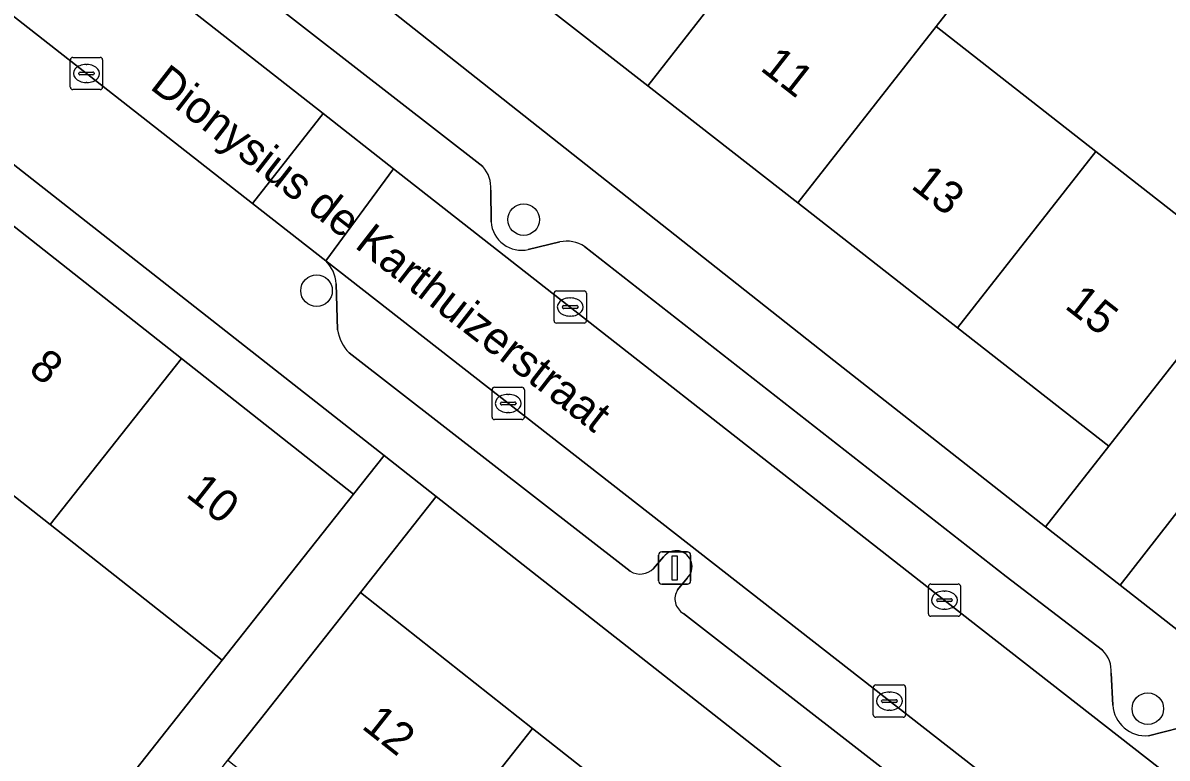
# Model space of a CAD drawing. Extents: x 162803 to 163818, y 381639 to 382475.
# Drawn here: x 162943.96 to 162979.4, y 381971.66 to 381994.45 of the extents above; entities that cross this region are included whole.
import ezdxf

# ---------------------------------------------------------------- set-up
doc = ezdxf.new("R2010")
doc.units = 0
for name, color, linetype in [('IMGEO_Boom', 7, 'Continuous'), ('IMGEO_Erf', 7, 'Continuous'), ('IMGEO_Kolk', 7, 'Continuous'), ('IMGEO_Lichtmast', 7, 'Continuous'), ('IMGEO_Openbare_ruimte_label', 7, 'Continuous'), ('IMGEO_Pand', 7, 'Continuous'), ('IMGEO_Pand_nummerreeks', 7, 'Continuous'), ('IMGEO_Parkeervlak_open', 7, 'Continuous'), ('IMGEO_Rijbaan_lokaal_open', 7, 'Continuous'), ('IMGEO_Voetpad_halfverhard', 7, 'Continuous'), ('IMGEO_Voetpad_open', 7, 'Continuous')]:
    doc.layers.add(name, color=color, linetype=linetype)

msp = doc.modelspace()

# ---------------------------------------------------------------- linework, layer by layer
at = {"layer": 'IMGEO_Boom'}
for centre in [(162959.468, 381988.356), (162953.054, 381986.152), (162978.798, 381973.196)]:
    msp.add_circle(centre, 0.489, dxfattribs=at)
at = {"layer": 'IMGEO_Erf'}
for points in [[(162958.557, 381996.225), (162953.732, 382000), (162949.047, 382003.664), (162944.358, 382007.332), (162939.816, 382010.885), (162937.978, 382008.533), (162948.843, 382000), (162969.071, 381983.988), (162975.634, 381978.836), (162977.594, 381981.333), (162972.907, 381985), (162967.96, 381988.87), (162963.313, 381992.504)], [(162928.941, 382001.641), (162928.012, 382000.52), (162928.671, 382000), (162933.332, 381996.32), (162938.512, 381992.231), (162943.692, 381988.142), (162948.873, 381984.052), (162954.197, 381979.849), (162955.144, 381981.044)], [(162956.756, 381979.777), (162954.411, 381976.794), (162959.747, 381972.582), (162964.947, 381968.477), (162970.147, 381964.372), (162975.347, 381960.267), (162980.547, 381956.162), (162985.747, 381952.056), (162990.947, 381947.952), (162996.283, 381943.739), (162998.706, 381946.802)], [(163012.702, 381953.831), (163008.064, 381957.46), (163003.34, 381961.156), (163000, 381963.77), (162998.624, 381964.847), (162993.983, 381968.479), (162988.995, 381972.382), (162984.262, 381976.085), (162979.885, 381979.51), (162977.939, 381977.029), (163000, 381959.74), (163053.051, 381918.164), (163055.049, 381920.693), (163050.42, 381924.316), (163045.704, 381928.006), (163041.156, 381931.565), (163036.417, 381935.273), (163031.932, 381938.782), (163026.803, 381942.796), (163022.156, 381946.432), (163017.462, 381950.105)]]:
    msp.add_lwpolyline(points, close=True, dxfattribs=at)
for points in [[(162953.325, 382009.134), (162958.01, 382005.47), (162962.836, 382001.695), (162965.002, 382000), (162967.592, 381997.974), (162969.177, 382000), (162969.556, 382000.485), (162970.176, 382000), (162974.203, 381996.85), (162972.239, 381994.339), (162977.185, 381990.47), (162981.874, 381986.802), (162989.67, 381995.594), (162986.629, 381997.87), (162988.379, 382000.207), (162985.489, 382002.37), (162983.74, 382000.033), (162979.668, 382003.08), (162977.319, 382004.839), (162976.349, 382005.565), (162978.099, 382007.902)], [(162920.227, 381980.079), (162932.887, 381969.052), (162934.889, 381971.31), (162935.277, 381970.966), (162936.263, 381972.078), (162938.173, 381970.384), (162937.385, 381969.496), (162940.439, 381966.788), (162938.205, 381964.268), (162940.392, 381962.373), (162950.13, 381974.698), (162944.807, 381978.9), (162939.626, 381982.99), (162934.446, 381987.08), (162931.943, 381983.964), (162926.705, 381988.096), (162929.266, 381991.169), (162927.87, 381992.271), (162923.945, 381995.369)]]:
    msp.add_lwpolyline(points, dxfattribs=at)
at = {"layer": 'IMGEO_Kolk'}
for p, q in [((162945.504, 381993.383), (162946.356, 381993.383)), ((162945.429, 381992.457), (162945.429, 381993.309)), ((162945.917, 381993.163), (162945.942, 381993.163)), ((162946.43, 381993.309), (162946.43, 381992.457)), ((162945.688, 381992.877), (162945.688, 381992.889)), ((162946.126, 381992.84), (162945.728, 381992.84)), ((162945.731, 381992.926), (162946.129, 381992.926)), ((162946.172, 381992.889), (162946.172, 381992.877)), ((162946.356, 381992.383), (162945.504, 381992.383)), ((162945.94, 381992.603), (162945.915, 381992.603)), ((162960.411, 381985.22), (162960.411, 381986.072)), ((162960.486, 381986.146), (162961.338, 381986.146)), ((162960.899, 381985.926), (162960.924, 381985.926)), ((162961.412, 381986.072), (162961.412, 381985.22)), ((162960.67, 381985.64), (162960.67, 381985.652)), ((162961.108, 381985.603), (162960.71, 381985.603)), ((162960.713, 381985.689), (162961.111, 381985.689)), ((162961.154, 381985.652), (162961.154, 381985.64)), ((162960.922, 381985.366), (162960.897, 381985.366)), ((162961.338, 381985.146), (162960.486, 381985.146)), ((162958.489, 381982.232), (162958.489, 381983.084)), ((162958.564, 381983.158), (162959.416, 381983.158)), ((162959.49, 381983.084), (162959.49, 381982.232)), ((162958.791, 381982.701), (162959.189, 381982.701)), ((162958.977, 381982.938), (162959.002, 381982.938)), ((162958.748, 381982.652), (162958.748, 381982.664)), ((162959.186, 381982.615), (162958.788, 381982.615)), ((162959, 381982.378), (162958.975, 381982.378)), ((162959.232, 381982.664), (162959.232, 381982.652)), ((162959.416, 381982.158), (162958.564, 381982.158)), ((162972.076, 381977.061), (162972.928, 381977.061)), ((162972.001, 381976.135), (162972.001, 381976.987)), ((162972.489, 381976.841), (162972.514, 381976.841)), ((162973.002, 381976.987), (162973.002, 381976.135)), ((162972.26, 381976.555), (162972.26, 381976.567)), ((162972.698, 381976.518), (162972.3, 381976.518)), ((162972.303, 381976.604), (162972.701, 381976.604)), ((162972.744, 381976.567), (162972.744, 381976.555)), ((162972.928, 381976.061), (162972.076, 381976.061)), ((162972.512, 381976.281), (162972.487, 381976.281)), ((162970.296, 381973.006), (162970.296, 381973.858)), ((162970.371, 381973.932), (162971.223, 381973.932)), ((162971.297, 381973.858), (162971.297, 381973.006)), ((162970.784, 381973.712), (162970.809, 381973.712)), ((162970.555, 381973.426), (162970.555, 381973.438)), ((162970.993, 381973.389), (162970.595, 381973.389)), ((162970.598, 381973.475), (162970.996, 381973.475)), ((162970.807, 381973.152), (162970.782, 381973.152)), ((162971.039, 381973.438), (162971.039, 381973.426)), ((162971.223, 381972.932), (162970.371, 381972.932))]:
    msp.add_line(p, q, dxfattribs=at)
for points in [[(162945.504, 381993.383), (162946.356, 381993.383)], [(162945.429, 381992.457), (162945.429, 381993.309)], [(162946.43, 381993.309), (162946.43, 381992.457)], [(162946.356, 381992.383), (162945.504, 381992.383)], [(162960.411, 381985.22), (162960.411, 381986.072)], [(162960.486, 381986.146), (162961.338, 381986.146)], [(162961.412, 381986.072), (162961.412, 381985.22)], [(162961.338, 381985.146), (162960.486, 381985.146)], [(162958.489, 381982.232), (162958.489, 381983.084)], [(162958.564, 381983.158), (162959.416, 381983.158)], [(162959.49, 381983.084), (162959.49, 381982.232)], [(162959.416, 381982.158), (162958.564, 381982.158)], [(162972.076, 381977.061), (162972.928, 381977.061)], [(162972.001, 381976.135), (162972.001, 381976.987)], [(162973.002, 381976.987), (162973.002, 381976.135)], [(162972.928, 381976.061), (162972.076, 381976.061)], [(162970.296, 381973.006), (162970.296, 381973.858)], [(162970.371, 381973.932), (162971.223, 381973.932)], [(162971.297, 381973.858), (162971.297, 381973.006)], [(162971.223, 381972.932), (162970.371, 381972.932)]]:
    msp.add_lwpolyline(points, dxfattribs=at)
for centre, radius, start, end in [((162945.506, 381993.307), 0.0765, 91.552, 178.448), ((162945.506, 381993.307), 0.0765, 91.552, 178.448), ((162946.354, 381993.307), 0.0765, 1.552, 88.448), ((162946.354, 381993.307), 0.0765, 1.552, 88.448), ((162945.728, 381992.886), 0.0403, 85.8775, 175.7526), ((162945.725, 381992.876), 0.0366, 178.938, 274.7102), ((162946.129, 381992.883), 0.043, 264.8664, 352.4533), ((162946.133, 381992.888), 0.0386, 1.7309, 96.639), ((162945.506, 381992.459), 0.0765, 181.552, 268.448), ((162945.506, 381992.459), 0.0765, 181.552, 268.448), ((162946.354, 381992.459), 0.0765, 271.552, 358.448), ((162946.354, 381992.459), 0.0765, 271.552, 358.448), ((162960.488, 381986.07), 0.0765, 91.552, 178.448), ((162960.488, 381986.07), 0.0765, 91.552, 178.448), ((162961.336, 381986.07), 0.0765, 1.552, 88.448), ((162961.336, 381986.07), 0.0765, 1.552, 88.448), ((162960.71, 381985.649), 0.0403, 85.8775, 175.7526), ((162960.707, 381985.639), 0.0366, 178.938, 274.7102), ((162961.111, 381985.646), 0.043, 264.8664, 352.4533), ((162961.115, 381985.651), 0.0386, 1.7309, 96.639), ((162960.488, 381985.222), 0.0765, 181.552, 268.448), ((162960.488, 381985.222), 0.0765, 181.552, 268.448), ((162961.336, 381985.222), 0.0765, 271.552, 358.448), ((162961.336, 381985.222), 0.0765, 271.552, 358.448), ((162958.566, 381983.082), 0.0765, 91.552, 178.448), ((162958.566, 381983.082), 0.0765, 91.552, 178.448), ((162959.414, 381983.082), 0.0765, 1.552, 88.448), ((162959.414, 381983.082), 0.0765, 1.552, 88.448), ((162958.788, 381982.661), 0.0403, 85.8775, 175.7526), ((162959.193, 381982.663), 0.0386, 1.7309, 96.639), ((162958.785, 381982.651), 0.0366, 178.938, 274.7102), ((162959.189, 381982.658), 0.043, 264.8664, 352.4533), ((162958.566, 381982.234), 0.0765, 181.552, 268.448), ((162958.566, 381982.234), 0.0765, 181.552, 268.448), ((162959.414, 381982.234), 0.0765, 271.552, 358.448), ((162959.414, 381982.234), 0.0765, 271.552, 358.448), ((162972.078, 381976.985), 0.0765, 91.552, 178.448), ((162972.078, 381976.985), 0.0765, 91.552, 178.448), ((162972.926, 381976.985), 0.0765, 1.552, 88.448), ((162972.926, 381976.985), 0.0765, 1.552, 88.448), ((162972.3, 381976.564), 0.0403, 85.8775, 175.7526), ((162972.297, 381976.554), 0.0366, 178.938, 274.7102), ((162972.701, 381976.561), 0.043, 264.8664, 352.4533), ((162972.705, 381976.566), 0.0386, 1.7309, 96.639), ((162972.078, 381976.137), 0.0765, 181.552, 268.448), ((162972.078, 381976.137), 0.0765, 181.552, 268.448), ((162972.926, 381976.137), 0.0765, 271.552, 358.448), ((162972.926, 381976.137), 0.0765, 271.552, 358.448), ((162970.373, 381973.856), 0.0765, 91.552, 178.448), ((162970.373, 381973.856), 0.0765, 91.552, 178.448), ((162971.221, 381973.856), 0.0765, 1.552, 88.448), ((162971.221, 381973.856), 0.0765, 1.552, 88.448), ((162970.595, 381973.435), 0.0403, 85.8775, 175.7526), ((162970.592, 381973.425), 0.0366, 178.938, 274.7102), ((162970.996, 381973.432), 0.043, 264.8664, 352.4533), ((162971, 381973.437), 0.0386, 1.7309, 96.639), ((162970.373, 381973.008), 0.0765, 181.552, 268.448), ((162970.373, 381973.008), 0.0765, 181.552, 268.448), ((162971.221, 381973.008), 0.0765, 271.552, 358.448), ((162971.221, 381973.008), 0.0765, 271.552, 358.448)]:
    msp.add_arc(centre, radius, start, end, dxfattribs=at)
for centre, major_axis, ratio, start_param, end_param in [((162945.916, 381992.883), (-0.387, 0.002), 0.722429, 4.712389, 7.853982), ((162945.941, 381992.883), (-0.39, 0.002), 0.717154, 1.570796, 4.712389), ((162960.898, 381985.646), (-0.387, 0.002), 0.722429, 4.712389, 7.853982), ((162960.923, 381985.646), (-0.39, 0.002), 0.717154, 1.570796, 4.712389), ((162958.976, 381982.658), (-0.387, 0.002), 0.722429, 4.712389, 7.853982), ((162959.001, 381982.658), (-0.39, 0.002), 0.717154, 1.570796, 4.712389), ((162972.488, 381976.561), (-0.387, 0.002), 0.722429, 4.712389, 7.853982), ((162972.513, 381976.561), (-0.39, 0.002), 0.717154, 1.570796, 4.712389), ((162970.783, 381973.432), (-0.387, 0.002), 0.722429, 4.712389, 7.853982), ((162970.808, 381973.432), (-0.39, 0.002), 0.717154, 1.570796, 4.712389)]:
    msp.add_ellipse(centre, major_axis=major_axis, ratio=ratio, start_param=start_param, end_param=end_param, dxfattribs=at)
at = {"layer": 'IMGEO_Lichtmast'}
for p, q in [((162963.649, 381977.155), (162963.649, 381977.955)), ((162963.649, 381977.955), (162963.649, 381977.155)), ((162963.749, 381978.055), (162964.539, 381978.055)), ((162964.539, 381978.055), (162963.749, 381978.055)), ((162964.639, 381977.955), (162964.639, 381977.155)), ((162964.639, 381977.155), (162964.639, 381977.955)), ((162964.539, 381977.055), (162963.749, 381977.055)), ((162963.749, 381977.055), (162964.539, 381977.055))]:
    msp.add_line(p, q, dxfattribs=at)
msp.add_lwpolyline([(162964.069, 381977.93), (162964.219, 381977.93), (162964.219, 381977.18), (162964.069, 381977.18), (162964.069, 381977.93)], dxfattribs=at)
for centre, start, end in [((162963.749, 381977.955), 90, 180), ((162963.749, 381977.955), 90, 180), ((162964.539, 381977.955), 0, 90), ((162964.539, 381977.955), 360, 90), ((162963.749, 381977.155), 180, 270), ((162963.749, 381977.155), 180, 270), ((162964.539, 381977.155), 270, 0), ((162964.539, 381977.155), 270, 0)]:
    msp.add_arc(centre, 0.1, start, end, dxfattribs=at)
at = {"layer": 'IMGEO_Pand'}
for points in [[(162963.313, 381992.504), (162967.592, 381997.974), (162965.002, 382000), (162962.836, 382001.695), (162961.51, 382000), (162958.557, 381996.225)], [(162963.313, 381992.504), (162967.96, 381988.87), (162972.239, 381994.339), (162974.203, 381996.85), (162970.176, 382000), (162969.556, 382000.485), (162969.177, 382000), (162967.592, 381997.974)], [(162972.907, 381985), (162977.185, 381990.47), (162972.239, 381994.339), (162967.96, 381988.87)], [(162972.907, 381985), (162977.594, 381981.333), (162980.676, 381985.271), (162981.874, 381986.802), (162977.185, 381990.47)], [(162939.626, 381982.99), (162944.807, 381978.9), (162948.873, 381984.052), (162943.692, 381988.142)], [(162948.873, 381984.052), (162944.807, 381978.9), (162950.13, 381974.698), (162951.099, 381975.925), (162954.197, 381979.849)], [(162955.645, 381967.385), (162959.747, 381972.582), (162954.411, 381976.794), (162951.314, 381972.87), (162950.309, 381971.597)], [(162955.645, 381967.385), (162960.845, 381963.28), (162964.947, 381968.477), (162959.747, 381972.582)]]:
    msp.add_lwpolyline(points, close=True, dxfattribs=at)
at = {"layer": 'IMGEO_Parkeervlak_open'}
for points in [[(162916.457, 382020.33), (162920.977, 382016.827), (162934.305, 382006.499), (162942.597, 382000), (162953.262, 381991.64), (162955.442, 381989.931), (162973.286, 381975.945), (163000, 381955.072), (163016.211, 381942.406), (163018.389, 381940.704), (163067.037, 381902.692)], [(162958.201, 381989.998), (162948.72, 381997.393)], [(162958.46, 381988.284), (162958.451, 381989.271)], [(162960.591, 381987.661), (162959.613, 381987.425)], [(162977.394, 381975.008), (162974.414, 381977.295), (162961.356, 381987.521)], [(163054.221, 381908.123), (163016.226, 381937.935), (163014.048, 381939.637), (163000, 381950.614), (162953.337, 381987.077)], [(162953.662, 381986.368), (162953.701, 381984.94)], [(162954.061, 381984.224), (162962.767, 381977.456)], [(162963.489, 381977.542), (162963.799, 381977.905)], [(162964.532, 381977.242), (162964.236, 381976.878)], [(162964.417, 381976.15), (162973.091, 381969.397)], [(162977.713, 381973.306), (162977.665, 381974.294)], [(162979.787, 381972.608), (162978.816, 381972.36)]]:
    msp.add_lwpolyline(points, dxfattribs=at)
for centre, radius, start, end in [((162957.482, 381989.344), 0.972, 355.6879, 42.2662), ((162959.41, 381988.356), 0.953, 184.3558, 282.271), ((162960.809, 381986.693), 0.993, 56.5661, 102.6924), ((162952.588, 381986.305), 1.076, 3.3753, 45.8774), ((162955.16, 381985.225), 1.487, 191.0597, 222.3262), ((162964.188, 381977.598), 0.495, 314.0644, 141.6768), ((162963.074, 381977.953), 0.584, 238.3119, 315.2735), ((162964.671, 381976.6), 0.517, 147.4265, 240.4978), ((162976.767, 381974.362), 0.9, 355.6934, 45.8753), ((162978.731, 381973.377), 1.02, 183.9822, 274.781)]:
    msp.add_arc(centre, radius, start, end, dxfattribs=at)
at = {"layer": 'IMGEO_Rijbaan_lokaal_open'}
msp.add_lwpolyline([(162933.017, 382003.009), (162936.855, 382000), (162951.066, 381988.858), (162953.262, 381991.64), (162942.597, 382000), (162934.305, 382006.499)], dxfattribs=at)
for points in [[(162955.442, 381989.931), (162953.262, 381991.64), (162951.066, 381988.858), (162953.337, 381987.077)], [(163014.048, 381939.637), (163016.211, 381942.406), (163000, 381955.072), (162973.286, 381975.945), (162955.442, 381989.931), (162953.337, 381987.077), (163000, 381950.614)]]:
    msp.add_lwpolyline(points, close=True, dxfattribs=at)
at = {"layer": 'IMGEO_Voetpad_halfverhard'}
msp.add_lwpolyline([(162984.705, 381927.78), (162979.07, 381932.405), (162978.881, 381932.165), (162976.095, 381934.364), (162976.326, 381934.656), (162965.807, 381943.289), (162957.383, 381950.368), (162950.875, 381955.837), (162943.089, 381962.277), (162950.309, 381971.597), (162951.314, 381972.87), (162954.411, 381976.794), (162956.756, 381979.777), (162955.144, 381981.044), (162954.197, 381979.849), (162951.099, 381975.925), (162950.13, 381974.698), (162940.392, 381962.373), (162938.205, 381964.268), (162937.976, 381964.01), (162935.082, 381966.577), (162932.624, 381968.756), (162932.887, 381969.052), (162920.227, 381980.079)], dxfattribs=at)
at = {"layer": 'IMGEO_Voetpad_open'}
for points in [[(163000, 381959.74), (162977.939, 381977.029), (162975.634, 381978.836), (162969.071, 381983.988), (162948.843, 382000), (162937.978, 382008.533), (162936.637, 382009.587), (162936.523, 382009.676), (162934.177, 382011.519), (162918.865, 382023.545), (162915.402, 382026.137)], [(162926.547, 382003.598), (162928.941, 382001.641), (162955.144, 381981.044), (162956.756, 381979.777), (162998.706, 381946.802), (162999.395, 381946.261), (163001.097, 381944.923), (163048.763, 381907.455), (163050.243, 381906.292), (163055.361, 381902.269), (163054.928, 381901.596), (163060.268, 381898.298), (163068.177, 381892.47), (163068.653, 381891.896), (163070.942, 381894.943), (163069.543, 381896.09), (163067.173, 381897.988), (163058.977, 381904.423), (163054.221, 381908.123)], [(162953.337, 381987.077), (162951.066, 381988.858), (162936.855, 382000), (162933.017, 382003.009)], [(162948.72, 381997.393), (162958.201, 381989.998)], [(162958.451, 381989.271), (162958.46, 381988.284)], [(162959.613, 381987.425), (162960.591, 381987.661)], [(162961.356, 381987.521), (162974.414, 381977.295), (162977.394, 381975.008)], [(162953.701, 381984.94), (162953.662, 381986.368)], [(162980.676, 381985.271), (162977.594, 381981.333), (162975.634, 381978.836), (162977.939, 381977.029), (162979.885, 381979.51)], [(162962.767, 381977.456), (162954.061, 381984.224)], [(162963.799, 381977.905), (162963.489, 381977.542)], [(162964.236, 381976.878), (162964.532, 381977.242)], [(162973.091, 381969.397), (162964.417, 381976.15)], [(162977.665, 381974.294), (162977.713, 381973.306)], [(162978.816, 381972.36), (162979.787, 381972.608)]]:
    msp.add_lwpolyline(points, dxfattribs=at)
for centre, radius, start, end in [((162957.482, 381989.344), 0.972, 355.6879, 42.2662), ((162959.41, 381988.356), 0.953, 184.3558, 282.271), ((162960.809, 381986.693), 0.993, 56.5661, 102.6924), ((162952.588, 381986.305), 1.076, 3.3753, 45.8774), ((162955.16, 381985.225), 1.487, 191.0597, 222.3262), ((162964.188, 381977.598), 0.495, 314.0644, 141.6768), ((162963.074, 381977.953), 0.584, 238.3119, 315.2735), ((162964.671, 381976.6), 0.517, 147.4265, 240.4978), ((162976.767, 381974.362), 0.9, 355.6934, 45.8753), ((162978.731, 381973.377), 1.02, 183.9822, 274.781)]:
    msp.add_arc(centre, radius, start, end, dxfattribs=at)

# ---------------------------------------------------------------- texts
at = {"layer": 'IMGEO_Openbare_ruimte_label'}
msp.add_text('Dionysius de Karthuizerstraat', height=1, rotation=322.1903, dxfattribs=at).set_placement((162947.86, 381992.432))
at = {"layer": 'IMGEO_Pand_nummerreeks'}
for s, rotation, p in [('11', 321.9655, (162966.76, 381993.008)), ('13', 321.9655, (162971.429, 381989.355)), ('15', 321.9655, (162976.188, 381985.633)), ('8', 321.7114, (162944.097, 381983.644)), ('10', 321.7114, (162948.971, 381979.796)), ('12', 321.7114, (162954.416, 381972.611))]:
    msp.add_text(s, height=1, rotation=rotation, dxfattribs=at).set_placement(p)

doc.saveas('drawing.dxf')
